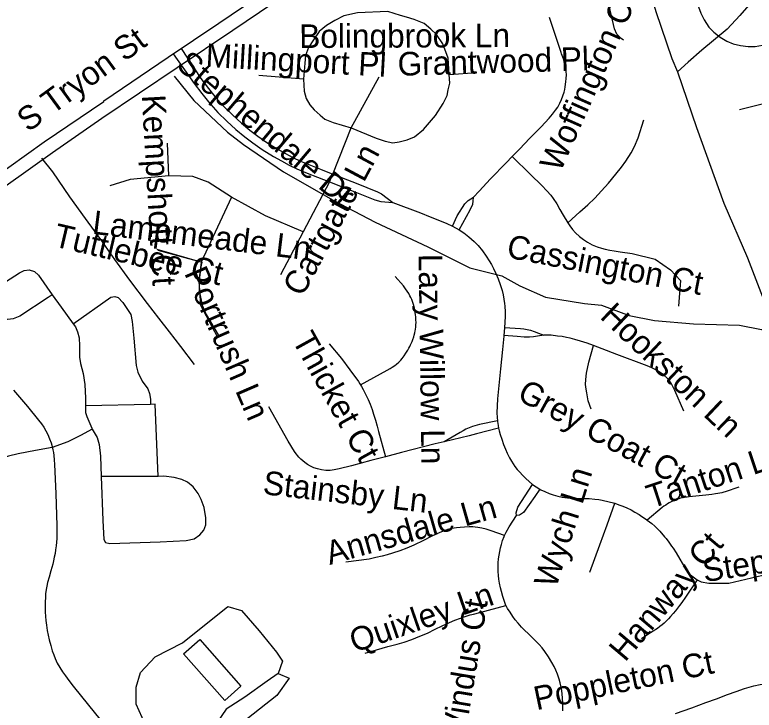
# Model space of a CAD drawing. Extents: x 1383679 to 1536984, y 460658 to 651027.
# Drawn here: x 1408734 to 1411707, y 498254 to 501053 of the extents above; entities that cross this region are included whole.
import ezdxf

# ---------------------------------------------------------------- set-up
doc = ezdxf.new("R2010")
doc.units = 0
for name, color, linetype in [('Exist Cultural Warehouse Building Footprint', 7, 'Continuous'), ('Exist Hydrographic Creek Single Shore', 7, 'Continuous'), ('Exist Road Non-System Type 51', 7, 'Continuous'), ('Exist Road Non-System Type 51 Label', 7, 'Continuous'), ('Exist Road Primary NC Label', 7, 'Continuous'), ('Exist Road Primary NC UnDivided 4 Lane Attributed', 7, 'Continuous')]:
    doc.layers.add(name, color=color, linetype=linetype)

msp = doc.modelspace()

# ---------------------------------------------------------------- linework, layer by layer
at = {"layer": 'Exist Cultural Warehouse Building Footprint'}
msp.add_lwpolyline([(1409643.3, 498351), (1409578.4, 498293.6), (1409412.5, 498481.2), (1409477.4, 498538.6), (1409643.3, 498351)], dxfattribs=at)
at = {"layer": 'Exist Hydrographic Creek Single Shore'}
for points in [[(1411063.7, 502487.9), (1411069.9, 502294.1), (1411080, 502088), (1411089.7, 501971.2), (1411101.1, 501843), (1411167, 501529.8), (1411204.6, 501405.1), (1411274.6, 501193.7), (1411312.1, 501066.6), (1411376.4, 500877.3), (1411399.3, 500822.7)], [(1412794.7, 502398.1), (1412709.4, 502231.6), (1412611.5, 502035.8), (1412567.3, 501916.9), (1412540, 501855), (1412492, 501755.9), (1412386.4, 501570.1), (1412334.6, 501482.5), (1412275.6, 501429.5), (1412180.5, 501375.7), (1412006.6, 501277.4), (1411897.6, 501229.6), (1411790.2, 501163.6), (1411703.2, 501112.8), (1411649.9, 501049.9), (1411598.7, 500995.1), (1411497.1, 500911), (1411442.1, 500862.1), (1411399.3, 500822.7)], [(1411399.3, 500822.7), (1411475, 500598.8), (1411585.1, 500294.6), (1411680.9, 500075.2), (1411800.7, 499760.2)], [(1409374.1, 500806), (1409454.2, 500708.4), (1409589.7, 500580.2), (1409652.9, 500530.4), (1409814.8, 500421.4), (1410014.7, 500307.3), (1410183, 500217.8), (1410395.1, 500118.3), (1410563.6, 500034.5), (1410693, 500002.4), (1410764.3, 499962.4), (1410867.4, 499916.8), (1411025, 499891.5), (1411092.9, 499884.4), (1411204.1, 499841.9), (1411305.7, 499821.8), (1411463.5, 499808.8), (1411647.5, 499803.5), (1411737.3, 499786.1), (1411800.7, 499760.2)]]:
    msp.add_lwpolyline(points, dxfattribs=at)
at = {"layer": 'Exist Road Non-System Type 51'}
for p, q in [((1410481.2, 500812.6), (1410591.7, 500820.6)), ((1409895.2, 500793.4), (1409715.2, 500807.8)), ((1410086.6, 500598), (1410198.9, 500803)), ((1410012.3, 500412), (1410086.6, 500598)), ((1409999.6, 500380.5), (1410012.3, 500412)), ((1410493.6, 500202), (1410521.4, 500187.8)), ((1409304.6, 500109.5), (1409486.1, 500057.5)), ((1409279, 499484.8), (1409018.2, 499478.7)), ((1410815.2, 499162.7), (1410845.7, 499143.8))]:
    msp.add_line(p, q, dxfattribs=at)
for points in [[(1411181.6, 500950.3), (1411172.2, 500958), (1411155.1, 500975.2), (1411144.9, 500995.8), (1411123.4, 501089.2), (1411077.1, 501275.9), (1411059, 501345)], [(1411449, 501189.5), (1411474.4, 501109.7), (1411493.1, 501059.5), (1411505.9, 501031.9), (1411524.6, 501003.4), (1411545.2, 500982.8), (1411569.9, 500963), (1411597.4, 500946.2), (1411623, 500935.4), (1411652.5, 500928.6), (1411683.1, 500925.6), (1411711.6, 500925.6), (1411740.1, 500930.5), (1411773.6, 500941.3), (1411798.2, 500953.2), (1411826.8, 500970.9), (1411848.4, 500978.8), (1411873.1, 500981.8)], [(1410233.6, 501065.7), (1410111.4, 501060.9), (1410056.9, 501048), (1410020.6, 501030.4), (1409987.6, 501009.6), (1409957.9, 500985.6), (1409934.8, 500952), (1409915, 500921.5), (1409903.4, 500889.5), (1409900.1, 500857.5), (1409895.2, 500793.4)], [(1410481.2, 500812.6), (1410476.2, 500878.3), (1410454.7, 500935.9), (1410430, 500972.8), (1410406.9, 500995.2), (1410380.5, 501017.6), (1410339.2, 501033.6), (1410309.5, 501043.2), (1410284.7, 501049.6), (1410233.6, 501065.7)], [(1410733.4, 500481.8), (1410762.9, 500512.6), (1410805.3, 500555.7), (1410850.6, 500601.9), (1410883.4, 500637.2), (1410896.6, 500652.5), (1410908.6, 500668.4), (1410917.1, 500680.9), (1410925.9, 500696.7), (1410932.9, 500711.3), (1410938.3, 500726), (1410942.7, 500741.3), (1410945.5, 500752.7), (1410947.3, 500762.3), (1410950.3, 500782.4), (1410951.7, 500797), (1410951.9, 500811.7), (1410951, 500825.1), (1410949.2, 500838.4), (1410947.1, 500848.4), (1410944.4, 500860.5), (1410939.8, 500874.9), (1410932.9, 500895.2), (1410930.8, 500901.6), (1410884.7, 501042.4)], [(1409403, 500917), (1409482.1, 500796.6), (1409512.2, 500756.4), (1409538.2, 500724.3), (1409574.7, 500683.6), (1409609.2, 500649.7), (1409644.9, 500616.9), (1409679.5, 500588.8), (1409711.2, 500564.3), (1409747.5, 500539.3), (1409791, 500512.2), (1409822.4, 500494.3), (1409852.1, 500478.6), (1409882.2, 500464.1), (1409922.5, 500447), (1409963.6, 500431.3), (1410012.3, 500412)], [(1409370.5, 500895.1), (1409454.7, 500776.5), (1409485.3, 500735.5), (1409512.3, 500702.2), (1409550.1, 500660.1), (1409585.8, 500625), (1409622.7, 500591.1), (1409658.4, 500562.2), (1409691.1, 500536.9), (1409728.8, 500510.8), (1409773.5, 500483), (1409806, 500464.5), (1409836.8, 500448.2), (1409868.1, 500433.1), (1409909.8, 500415.4), (1409951.3, 500399.6), (1409999.6, 500380.5)], [(1409895.2, 500793.4), (1409896.8, 500745.4), (1409905.1, 500716.5), (1409919.9, 500690.9), (1409938.1, 500670.1), (1409961.2, 500649.3), (1409981, 500633.3), (1410014, 500618.8), (1410086.6, 500598)], [(1410086.6, 500598), (1410187.3, 500556.4), (1410223.6, 500543.6), (1410253.4, 500537.2), (1410279.8, 500542), (1410311.1, 500550), (1410340.8, 500561.2), (1410377.2, 500591.6), (1410425, 500647.7), (1410456.4, 500695.7), (1410472.9, 500727.7), (1410476.2, 500750.2), (1410482.8, 500777.4), (1410481.2, 500812.6)], [(1412161.5, 500700.5), (1412131.8, 500718.1), (1412075.7, 500734.1), (1412021.2, 500740.6), (1411953.5, 500737.3), (1411814.9, 500711.7), (1411648.2, 500670.1)], [(1410958.4, 500215.2), (1411006.2, 500259.8), (1411038.5, 500287.8), (1411066.1, 500315.4), (1411093, 500343.8), (1411121.5, 500375.2), (1411150.4, 500411.1), (1411173.3, 500439.2), (1411190.5, 500463.2), (1411212.7, 500497.2), (1411226.4, 500522.1), (1411241.2, 500557), (1411263.6, 500630)], [(1409893.5, 500178.8), (1409741.3, 500243.5), (1409605.8, 500318.6), (1409511.9, 500379.1), (1409449.4, 500402), (1409353.5, 500404.1), (1409347.2, 500535.6)], [(1408841.6, 500475.6), (1408885.9, 500420.3), (1408954.3, 500320.5), (1409016.7, 500233.6), (1409077.9, 500148.8), (1409134.9, 500067.7), (1409194.5, 499985.4), (1409266.1, 499890.4), (1409312.1, 499831.8), (1409354.1, 499776.8), (1409399.8, 499718.4), (1409454.6, 499645.8)], [(1410578.3, 500318.8), (1410600.7, 500343.1), (1410646.3, 500392.6), (1410709.8, 500457.1), (1410733.4, 500481.8)], [(1410733.4, 500481.8), (1410807.4, 500409.5), (1410852.6, 500365.3), (1410872.8, 500344.8), (1410888.8, 500326.3), (1410898.8, 500313.4), (1410913.3, 500292.1), (1410926.2, 500269.5), (1410938.5, 500246.3), (1410958.4, 500215.2)], [(1409353.5, 500404.1), (1409197.1, 500389.5), (1409115.8, 500364.5)], [(1410012.3, 500412), (1410107.1, 500374.8), (1410191.7, 500340.6), (1410208.8, 500332), (1410253.7, 500298)], [(1409999.6, 500380.5), (1409893.5, 500178.8), (1409801.8, 500005.6)], [(1409999.6, 500380.5), (1410094.5, 500343.2), (1410181.1, 500308.2), (1410206.3, 500301.8), (1410253.7, 500298)], [(1409605.8, 500318.6), (1409482.7, 500057.8), (1409309.7, 500103.7)], [(1410493.6, 500202), (1410513.2, 500243.1), (1410544.1, 500291.3), (1410556.9, 500305.3), (1410578.3, 500318.8)], [(1410521.4, 500187.8), (1410564.8, 500268), (1410575.6, 500290.2), (1410577.5, 500302.7), (1410578.3, 500318.8)], [(1410253.7, 500298), (1410365.3, 500256), (1410404.5, 500239.9), (1410441.4, 500224.8), (1410470.6, 500212.4), (1410493.6, 500202)], [(1410958.4, 500215.2), (1410965.9, 500203.4), (1410977.2, 500188.4), (1410989, 500175.1), (1411004.4, 500161), (1411020.7, 500148.8), (1411037.2, 500137.7), (1411056.2, 500127.4), (1411075.4, 500119.1), (1411093.6, 500113.4), (1411108, 500109.9), (1411127.2, 500105.9), (1411144.3, 500103.3), (1411168.6, 500099.4), (1411217, 500092.2)], [(1410521.4, 500187.8), (1410539.3, 500175.6), (1410559.8, 500159.5), (1410581.6, 500140.2), (1410596.7, 500124.3), (1410614.2, 500102.2), (1410629.5, 500081), (1410641.5, 500062.9), (1410650.3, 500048.4), (1410659.2, 500031.8), (1410668.2, 500012.2), (1410677.6, 499989.7), (1410686.3, 499966.7), (1410693.3, 499943.7), (1410697.5, 499926), (1410700.9, 499908.8), (1410703.3, 499890.7), (1410704.4, 499880.1), (1410705.7, 499857.8), (1410705.5, 499840.1), (1410704.4, 499814.2), (1410703, 499794.9)], [(1411217, 500092.2), (1411308.9, 500069.7), (1411370.1, 500025.7), (1411410.3, 499983.6), (1411402.7, 499880.2)], [(1409482.7, 500057.8), (1409474.4, 499980.6), (1409480.7, 499884.6), (1409547.4, 499757.4)], [(1409486.1, 500057.5), (1409481.8, 500038.6), (1409476, 499995.2), (1409475.8, 499943), (1409486.9, 499884.2), (1409503.2, 499846.1), (1409551, 499765.3)], [(1408648.6, 499842.5), (1408654.9, 499863.9), (1408658.1, 499886), (1408653.9, 499915.6), (1408653.9, 499931.4), (1408662.2, 499949.3), (1408696, 499977.8), (1408753, 500014.7), (1408771.9, 500024.2), (1408790.9, 500026.2), (1408813.1, 500020), (1408828.9, 500005.2), (1408884.6, 499926.4)], [(1410123.7, 499563.7), (1410231.9, 499622.4), (1410243.9, 499629.4), (1410251.8, 499634.7), (1410261.4, 499641.4), (1410269, 499647.3), (1410278.2, 499655.2), (1410285.7, 499662.7), (1410292.2, 499669.9), (1410299.9, 499680.6), (1410306.9, 499690.7), (1410314.3, 499702.5), (1410318.7, 499710.6), (1410322.8, 499718.2), (1410325.7, 499724.3), (1410331.4, 499737.3), (1410334.8, 499746.4), (1410338.1, 499756.3), (1410340.3, 499763.1), (1410342.5, 499772.9), (1410344, 499781), (1410344.7, 499785.8), (1410346, 499797), (1410346.9, 499806.4), (1410347.3, 499813.6), (1410347.1, 499826.1), (1410346.4, 499837.2), (1410345.5, 499845.1), (1410344, 499854.1), (1410341.9, 499865), (1410340.5, 499872.2), (1410336.8, 499886.7), (1410333.3, 499898.5), (1410330.2, 499907.4), (1410326.8, 499914.6), (1410323, 499922.1), (1410318.2, 499930.6), (1410311.4, 499941.1), (1410304.9, 499950.5), (1410296.4, 499962.5), (1410263.3, 499999)], [(1408884.6, 499926.4), (1408867.9, 499915.6), (1408754, 499839.7), (1408727.6, 499829.1), (1408705.5, 499827), (1408668.6, 499836.5), (1408648.6, 499842.5)], [(1408884.6, 499926.4), (1408920.6, 499875.5), (1408969, 499809.2)], [(1408969, 499809.2), (1409119.9, 499916.6), (1409135.8, 499918.8), (1409149.5, 499915.6), (1409168.4, 499895.5), (1409200.1, 499846), (1409206.4, 499818.6), (1409212.8, 499751.1), (1409222.2, 499641.4), (1409228.6, 499614), (1409246.5, 499578.1), (1409268.6, 499547.5), (1409276, 499528.6), (1409279.1, 499505.3), (1409279, 499484.8)], [(1408969, 499809.2), (1408977.6, 499797.5), (1408986, 499776.3), (1408992.4, 499752.1), (1408993.4, 499720.5), (1408994.4, 499675.2), (1408997.6, 499649.8), (1409008.1, 499609.8), (1409015.5, 499564.4), (1409017.6, 499509.6), (1409018.2, 499478.7)], [(1410703, 499794.9), (1410702.9, 499793.4), (1410700.3, 499761.4)], [(1410703, 499794.9), (1410767.3, 499789.7), (1410780.4, 499788.6), (1410793.8, 499786.6), (1410808, 499783.3), (1410822.6, 499777.9), (1410840.3, 499771.7), (1410861.3, 499763.9)], [(1410700.3, 499761.4), (1410700.1, 499759.1), (1410695, 499706), (1410687, 499627.9), (1410674.9, 499506.8), (1410673, 499479.6), (1410672.2, 499450.6), (1410673.2, 499431.5), (1410674.8, 499418.1)], [(1410861.3, 499763.9), (1410835.6, 499758.9), (1410820.2, 499757.3), (1410804, 499755.5), (1410781.8, 499755), (1410754.1, 499757.5), (1410700.3, 499761.4)], [(1411060.5, 499721.4), (1411036, 499731.1), (1411009.1, 499739.8), (1410986.6, 499746.2), (1410967.2, 499750.8), (1410952.1, 499754.5), (1410934.4, 499757.5), (1410916.5, 499760), (1410890.6, 499762.8), (1410875.6, 499763.5), (1410861.3, 499763.9)], [(1409997.5, 499728.4), (1410047.5, 499669.4), (1410081.1, 499624.5), (1410115.4, 499576.6), (1410121, 499568), (1410123.7, 499563.7)], [(1411052.3, 499465.7), (1411040.2, 499499), (1411037.2, 499514.6), (1411033.9, 499531.9), (1411032.1, 499545.9), (1411029.1, 499564.8), (1411029.7, 499584.6), (1411032.9, 499609.9), (1411042.4, 499654.1), (1411060.5, 499721.4)], [(1411423.7, 499457.7), (1411387.8, 499540.5), (1411380.6, 499557), (1411374.5, 499567.5), (1411366, 499579.7), (1411356.1, 499591.1), (1411344.4, 499602.7), (1411333.8, 499610.4), (1411321.6, 499618.4), (1411311.1, 499624.4), (1411295.4, 499632.2), (1411276.4, 499639.6), (1411154.7, 499685.2), (1411096.4, 499707.8), (1411060.5, 499721.4)], [(1408729.1, 499541.4), (1408785.4, 499476), (1408829.6, 499421.9), (1408841.4, 499406.5), (1408850.8, 499392.6), (1408858.9, 499378.6), (1408866.7, 499363.1), (1408873.7, 499346.2), (1408879.4, 499330.3), (1408883.8, 499315.2), (1408886.8, 499301.9), (1408888.8, 499290.7), (1408890.3, 499278.9), (1408892.1, 499262.3), (1408892.9, 499243.5), (1408898.8, 499125.8), (1408903.2, 498995.6), (1408903.4, 498981.7), (1408902.8, 498965.8), (1408902.3, 498944.8), (1408901.3, 498930.5), (1408899.9, 498915.3), (1408897.8, 498899.3), (1408895.6, 498884.9), (1408892.5, 498870), (1408889.4, 498855.1), (1408886.2, 498841.4), (1408878.8, 498815.2), (1408871.7, 498789.2), (1408865.9, 498768), (1408862.4, 498752.7), (1408860, 498739.5), (1408857.8, 498722.9), (1408856.7, 498708.3), (1408856.2, 498690.4), (1408856, 498670.1), (1408856.2, 498650.4), (1408857.3, 498631.4), (1408859.1, 498615.4), (1408861.3, 498596.4), (1408864.5, 498574.7), (1408868, 498556.6), (1408872.6, 498536.7), (1408878.3, 498513.8), (1408884.6, 498492.6), (1408890.3, 498476.8), (1408896.2, 498462), (1408904.7, 498443.8), (1408915, 498425.3), (1408925.5, 498409.1), (1408937.1, 498392.1), (1408951.1, 498373.2), (1408968.7, 498351), (1409030.1, 498274.8), (1409098.5, 498189.5)], [(1410123.7, 499563.7), (1410128.4, 499556.2), (1410134.8, 499545.4), (1410144.5, 499525.3), (1410154.7, 499504.1), (1410162.5, 499485.7), (1410170.6, 499464.9), (1410176.8, 499446.1), (1410184.6, 499421), (1410190.8, 499397.8), (1410196.7, 499375.4), (1410224, 499274.2)], [(1409309.8, 499194.9), (1409298.1, 499485.3), (1409279, 499484.8)], [(1409018.2, 499478.7), (1409018.6, 499452.7), (1409022.9, 499435.8), (1409043, 499389.3), (1409045.1, 499385.6)], [(1410224, 499274.2), (1410165.6, 499258.9), (1410088.2, 499237.9), (1410038.7, 499225), (1410018.1, 499221), (1410001.5, 499219.2), (1409984.8, 499219.3), (1409967, 499221.5), (1409950.9, 499225.3), (1409936.5, 499230), (1409923.3, 499236), (1409911.1, 499243.4), (1409900.1, 499251.1), (1409884.4, 499264.3), (1409876.6, 499272.5), (1409861.6, 499291.6), (1409858.7, 499295.8), (1409833, 499336.8), (1409754.9, 499475.3)], [(1410674.8, 499418.1), (1410603.1, 499403.6), (1410574.1, 499395.4), (1410547.2, 499384.8), (1410537.5, 499379), (1410524.6, 499371.5), (1410460.1, 499334.4)], [(1410674.8, 499418.1), (1410675.1, 499415.5), (1410677.1, 499400), (1410679.5, 499389.5)], [(1409045.1, 499385.6), (1408998.6, 499359.8), (1408947, 499334.5), (1408884.6, 499311.8)], [(1409045.1, 499385.6), (1409065.1, 499351.4), (1409072.5, 499322.9), (1409077.8, 499276.5), (1409081.1, 499194.2)], [(1410679.5, 499389.5), (1410590.4, 499365.9), (1410561.4, 499358.4), (1410460.1, 499334.4)], [(1410679.5, 499389.5), (1410681.9, 499379), (1410686.3, 499363.3), (1410691.8, 499344.9), (1410699.4, 499323.3), (1410707, 499304.3), (1410714.3, 499288.1), (1410723.4, 499269.1), (1410730.6, 499256.2), (1410745.3, 499234.5), (1410754.5, 499222.5), (1410764.1, 499211.4), (1410775.2, 499200.2), (1410788.5, 499187.1), (1410815.2, 499162.7)], [(1410460.1, 499334.4), (1410424.5, 499326), (1410289, 499291.2), (1410224, 499274.2)], [(1408884.6, 499311.8), (1408816.9, 499299.8), (1408747.6, 499286.3), (1408708.5, 499276.3), (1408685.1, 499268.2)], [(1409081.1, 499194.2), (1409088.4, 499017.1), (1409091.5, 498941.2), (1409098.9, 498929.6), (1409115.8, 498925.4), (1409318.1, 498931.7), (1409422.6, 498937), (1409455.2, 498944.3), (1409478.5, 498960.2), (1409494.4, 498978.1), (1409501.6, 499000.2), (1409501.6, 499027.7), (1409495.4, 499069.8), (1409483.8, 499102.5), (1409471.1, 499126.8), (1409451.1, 499153.2), (1409428.9, 499172.2), (1409405.8, 499182.7), (1409374.1, 499190.1), (1409332.9, 499195.3), (1409309.8, 499194.9)], [(1409309.8, 499194.9), (1409279.1, 499194.2), (1409081.1, 499194.2)], [(1410751.6, 499037.1), (1410750.5, 499048), (1410756.1, 499070.6), (1410815.2, 499162.7)], [(1410845.7, 499143.8), (1410824.8, 499113.6), (1410779.4, 499050.1), (1410763.4, 499039.4), (1410751.6, 499037.1)], [(1410845.7, 499143.8), (1410849.7, 499141.4), (1410865.3, 499133.6), (1410882.3, 499126.6), (1410899.1, 499120.9), (1410917.3, 499115.7), (1410935.2, 499111.9), (1410955.9, 499108.5), (1410980.6, 499106.9), (1411007.3, 499106.5), (1411044, 499105.6), (1411066.5, 499103.9), (1411082, 499101.9), (1411095.7, 499099.7), (1411147.2, 499087)], [(1411644.9, 499151.8), (1411589.9, 499132.9), (1411584.6, 499131.1), (1411577, 499129.2), (1411569.6, 499127.7), (1411561.3, 499126.5), (1411551.8, 499124.8), (1411536.7, 499122.8), (1411512.3, 499119.6), (1411446.2, 499112.6), (1411444, 499112.5), (1411437.8, 499111.9), (1411431.1, 499111), (1411424, 499109.8), (1411417.8, 499108.6), (1411410.9, 499106.9), (1411403.8, 499104.9), (1411398.1, 499103), (1411390.9, 499100.4), (1411380.1, 499095.9), (1411372.8, 499092.4), (1411365, 499088.2), (1411359.2, 499084.7), (1411351.6, 499079.8), (1411344.2, 499074.9), (1411337.2, 499069.2), (1411277.5, 499019.1)], [(1411045.7, 498809.1), (1411087.1, 498919.4), (1411116, 499000.4), (1411147.2, 499087)], [(1411147.2, 499087), (1411162.6, 499081), (1411179.3, 499074.9), (1411194.7, 499068.4), (1411211.9, 499060), (1411227.3, 499051.6), (1411244.5, 499041.4), (1411255.7, 499034), (1411258.5, 499032.1), (1411275.7, 499020.5), (1411277.5, 499019.1)], [(1410703.7, 498957.5), (1410709.4, 498970.2), (1410721.6, 498992.3), (1410751.6, 499037.1)], [(1411277.5, 499019.1), (1411295.3, 499005.1), (1411307.4, 498994.4), (1411315.3, 498986.5), (1411327.4, 498974.4), (1411346.9, 498952), (1411352.9, 498945.1), (1411364.6, 498929.7), (1411375.3, 498914.8), (1411380.9, 498906.4), (1411393, 498887.3), (1411407.9, 498861.7), (1411417.6, 498845.4), (1411427, 498829.6), (1411432.1, 498820.8), (1411437.2, 498813.3), (1411441.2, 498808.2), (1411443.6, 498805.3), (1411449.1, 498799.8), (1411456.7, 498794.3), (1411478.1, 498779.1)], [(1410703.7, 498957.5), (1410649.2, 498976.3), (1410628.8, 498982.1), (1410611.3, 498986.6), (1410596.4, 498989.5), (1410585.3, 498991.2), (1410576.1, 498991.9), (1410561.6, 498992.2), (1410541.9, 498991.2), (1410525.2, 498989.9), (1410509.5, 498988), (1410491.4, 498985), (1410474.5, 498980.9), (1410460.4, 498976.2), (1410443.3, 498969.6), (1410428.5, 498963), (1410408.4, 498953.3), (1410377.8, 498936.6), (1410338.6, 498917.6), (1410310.9, 498906.4), (1410282.1, 498895.8), (1410253.2, 498886.1), (1410231.1, 498879.7), (1410210.9, 498874.1), (1410185.9, 498868.1), (1410159.3, 498862.5), (1410065.2, 498849.2)], [(1410708.9, 498675.4), (1410705.2, 498684.1), (1410701.1, 498696.1), (1410696.3, 498711.4), (1410690.4, 498732.2), (1410686.9, 498746.7), (1410683.2, 498764.8), (1410680.7, 498781), (1410678.6, 498796.7), (1410677.9, 498812.9), (1410677.3, 498830.2), (1410677.5, 498846.8), (1410679.4, 498863.7), (1410681.4, 498878.1), (1410683.8, 498892.1), (1410687.1, 498907), (1410690.8, 498921.2), (1410695.6, 498936.9), (1410701.5, 498952.5), (1410703.7, 498957.5)], [(1411478.1, 498779.1), (1411494.5, 498770.1), (1411524.4, 498765.9), (1411605.3, 498765.9), (1411765.4, 498802.7)], [(1411478.1, 498779.1), (1411431.3, 498709.1), (1411416.5, 498687.6), (1411407.3, 498675.7), (1411398.4, 498664.4), (1411390.5, 498654.1), (1411381.1, 498642.7), (1411371.2, 498631.3), (1411362, 498621.5), (1411354.4, 498613.6), (1411345.2, 498604.9), (1411337.1, 498597.9), (1411328.4, 498591.1), (1411317.9, 498583.5), (1411301, 498572.3), (1411279.7, 498558.7), (1411253.8, 498541)], [(1409171.9, 498132.1), (1409258, 498198.1), (1409221.4, 498278.8), (1409221.4, 498346.7), (1409239.7, 498405.4), (1409298.4, 498469.5), (1409408.3, 498524.6), (1409589.8, 498671.3), (1409644.8, 498654.8), (1409716.3, 498574.1), (1409786, 498487.9), (1409809.8, 498451.2), (1409793.3, 498401.7), (1409749.3, 498370.5), (1409659.5, 498306.3), (1409584.3, 498258.6), (1409529.3, 498177.9), (1409481.7, 498143.1), (1409399.2, 498124.7), (1409335, 498143.1), (1409258, 498198.1)], [(1410142.8, 498484), (1410234.5, 498509.9), (1410271.8, 498520), (1410299, 498528.1), (1410331, 498539.2), (1410362.3, 498551.6), (1410393, 498564.6), (1410424.8, 498579.7), (1410452.7, 498593.2), (1410482.5, 498607.3), (1410504, 498616.9), (1410526.4, 498625.1), (1410548.3, 498632.5), (1410565.4, 498637.7), (1410578.6, 498640.9), (1410604.3, 498647.2), (1410708.9, 498675.4)], [(1410937.2, 498251.5), (1410938.1, 498267.9), (1410938.1, 498285.4), (1410937, 498301.1), (1410935.2, 498321.1), (1410932, 498341), (1410927.6, 498363.7), (1410923.2, 498379.5), (1410916.5, 498398.7), (1410910.1, 498414.9), (1410902.9, 498429.7), (1410893.7, 498446), (1410879.9, 498468.5), (1410864.9, 498490.1), (1410854.1, 498504.5), (1410842.7, 498518.1), (1410812.2, 498549.2), (1410772, 498588.7), (1410757.5, 498604.7), (1410746.3, 498618.1), (1410736.7, 498631.4), (1410725.3, 498648.7), (1410715.7, 498663.5), (1410709.4, 498674.3), (1410708.9, 498675.4)], [(1409793.3, 498401.7), (1409837.3, 498383.3), (1409787.8, 498313.6), (1409648.5, 498203.6), (1409529.3, 498177.9)], [(1411391.3, 498241.1), (1411456.2, 498264.1), (1411512.9, 498284.8), (1411555.4, 498300.3), (1411599.7, 498316.7), (1411635.4, 498329.3), (1411668.5, 498341.8), (1411705.7, 498352.4), (1411731, 498357.4), (1411757.5, 498361.2), (1411791.6, 498364.7), (1411821.8, 498365.6), (1411880.9, 498364.2), (1411910.6, 498360.7)]]:
    msp.add_lwpolyline(points, dxfattribs=at)
at = {"layer": 'Exist Road Primary NC UnDivided 4 Lane Attributed'}
for points in [[(1408282.2, 500133.7), (1408851.4, 500541), (1409092.2, 500704.4), (1409091.4, 500706), (1409350.8, 500881.8), (1409554.4, 501019), (1409955.2, 501290.9), (1410378.7, 501574.4), (1410570, 501703), (1410673, 501756.5), (1410740.3, 501789.8), (1410820.8, 501823.9), (1411000.5, 501885.1), (1411529.8, 502054.9), (1411847.2, 502157), (1412098.9, 502238.4), (1412527.8, 502378.6), (1412640.1, 502416.6), (1412816.7, 502485.5)], [(1408403.8, 500155.9), (1408884.7, 500498.3), (1409084.4, 500636.2), (1409386.4, 500840.8), (1409611, 500991.1), (1409990, 501249.1), (1410400.4, 501525.6), (1410584.7, 501648), (1410691.5, 501708.5), (1410754.3, 501737.1), (1410834, 501772), (1411036.9, 501840.9), (1411523.5, 501997.4), (1411550.5, 502007.4), (1412095.8, 502181.8), (1412152.3, 502198.1), (1412546.4, 502328.2), (1412648.6, 502363.1), (1412824.4, 502429.7), (1412995.1, 502497.1)]]:
    msp.add_lwpolyline(points, dxfattribs=at)

# ---------------------------------------------------------------- texts
at = {"layer": 'Exist Road Non-System Type 51 Label'}
for s, rotation, p in [('Woffington Ct', 66.0531, (1410927.8, 500415.6)), ('Bolingbrook Ln', 0.2504, (1409877.9, 500919.1)), ('Millingport Pl', 356.8581, (1409499.6, 500843.1)), ('Grantwood Pl', 1.6374, (1410274.5, 500807.1)), ('Stephendale Dr', 319.6948, (1409378.2, 500843.5)), ('Kempshott Ct', 273.2814, (1409244.2, 500728.8)), ('Cartgate Ln', 61.8084, (1409890.4, 499914.2)), ('Lampmeade Ln', 353.0042, (1409042.8, 500171.5)), ('Tuttlebee Ct', 346.7384, (1408884.3, 500122)), ('Cassington Ct', 348.9979, (1410707.6, 500076.9)), ('Lazy Willow Ln', 270.7847, (1410357.6, 500090.2)), ('Portrush Ln', 293.4402, (1409413.9, 500013.6)), ('Hookston Ln', 316.6072, (1411083.1, 499834.1)), ('Thicket Ct', 298.9846, (1409846.6, 499744.5)), ('Grey Coat Ct', 331.4808, (1410749, 499507.1)), ('Tanton Ln', 18.2818, (1411293.4, 499064.9)), ('Stainsby Ln', 353.4624, (1409728.7, 499123.9)), ('Wych Ln', 72.6518, (1410910.4, 498741.6)), ('Annsdale Ln', 15.8704, (1410000, 498838.2)), ('Stephendale Dr', 8.802, (1411507.4, 498769.1)), ('Hanway Ct', 49.88, (1411188, 498445)), ('Quixley Ln', 19.0539, (1410100, 498484.8)), ('Windus Ct', 80.5373, (1410539.7, 498114.6)), ('Poppleton Ct', 11.8079, (1410831.9, 498253.6))]:
    msp.add_text(s, height=95, rotation=rotation, dxfattribs=at).set_placement(p)
at = {"layer": 'Exist Road Primary NC Label'}
msp.add_text('S Tryon St', height=95, rotation=36.1761, dxfattribs=at).set_placement((1408787.3, 500578))

doc.saveas('drawing.dxf')
